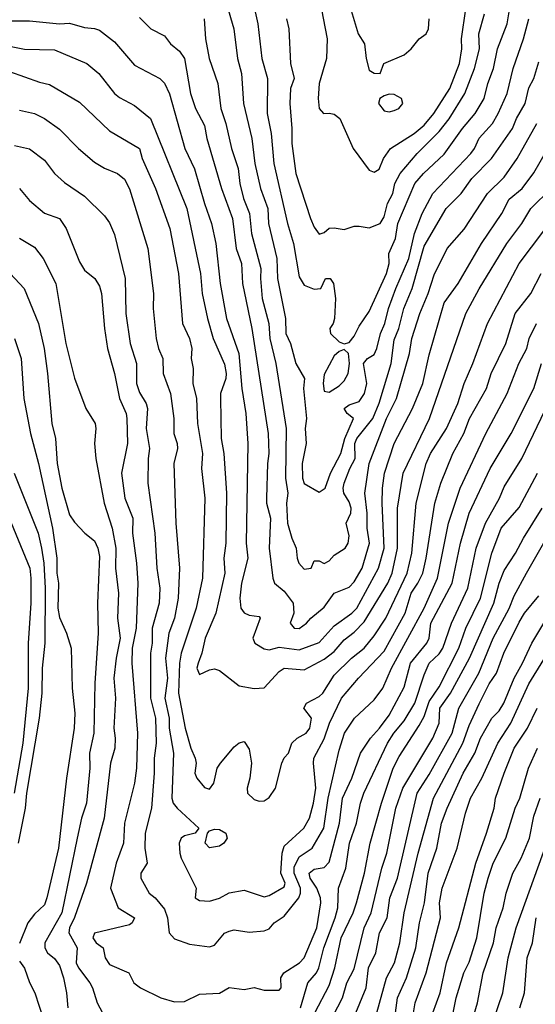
# Model space of a CAD drawing. Header units: metres. Extents: x -46681 to -43747, y -240911 to -237677.
# Tile 387 of 656: x -44111 to -44059, y -240759 to -240660. Entities that reach past the tile are written whole.
import ezdxf

# ---------------------------------------------------------------- set-up
doc = ezdxf.new("R2010")
doc.units = ezdxf.units.M
doc.layers.add('CONTOUR_INDEX', color=1, linetype='Continuous')
doc.layers.add('CONTOUR_INTER', color=3, linetype='Continuous')

msp = doc.modelspace()

# ---------------------------------------------------------------- linework, layer by layer
at = {"layer": 'CONTOUR_INDEX'}
for points, elevation in [([(-44087.591, -240659.02), (-44087.237, -240660.52), (-44086.843, -240664.02), (-44086.259, -240666.02), (-44086.291, -240669.52), (-44085.91, -240671.52), (-44085.65, -240674.52), (-44084.282, -240680.52), (-44083.673, -240682.52), (-44083.095, -240685.839), (-44082.595, -240686.698), (-44081.595, -240687.075), (-44080.944, -240687.02), (-44080.451, -240686.02), (-44079.99, -240686.02), (-44079.661, -240686.52), (-44079.462, -240688.02), (-44079.555, -240690.02), (-44079.692, -240690.52), (-44080.027, -240691.02), (-44079.968, -240691.52), (-44079.095, -240692.344), (-44078.595, -240692.549), (-44078.095, -240692.423), (-44077.595, -240691.804), (-44077.095, -240690.789), (-44076.095, -240689.321), (-44074.354, -240685.52), (-44074.086, -240684.52), (-44074.122, -240683.52), (-44073.447, -240682.02), (-44073.213, -240680.52), (-44071.512, -240676.52), (-44070.647, -240675.52), (-44068.595, -240673.565), (-44066.755, -240671.02), (-44065.493, -240669.52), (-44064.573, -240668.02), (-44064.215, -240666.52), (-44063.642, -240665.02), (-44063.237, -240663.02), (-44062.29, -240660.52), (-44061.939, -240658.52)], 90), ([(-44114.095, -240662.379), (-44110.595, -240663.073), (-44107.595, -240663.123), (-44104.348, -240664.52), (-44103.151, -240665.52), (-44101.585, -240667.52), (-44101.095, -240667.908), (-44099.595, -240668.708), (-44097.971, -240670.02), (-44094.357, -240679.02), (-44092.99, -240685.52), (-44092.829, -240687.52), (-44092.267, -240690.02), (-44091.708, -240692.02), (-44090.595, -240694.601), (-44090.422, -240695.52), (-44090.443, -240696.02), (-44090.966, -240697.52), (-44090.993, -240698.02), (-44090.9, -240702.02), (-44090.65, -240703.52), (-44090.369, -240707.52), (-44090.459, -240712.52), (-44090.635, -240714.02), (-44090.556, -240715.52), (-44091.431, -240719.52), (-44092.525, -240722.02), (-44092.836, -240723.52), (-44093.223, -240724.52), (-44093.345, -240725.02), (-44093.095, -240725.659), (-44092.095, -240725.184), (-44091.595, -240725.085), (-44091.095, -240725.25), (-44089.095, -240726.782), (-44087.595, -240727.064), (-44086.595, -240727), (-44085.095, -240725.36), (-44084.595, -240725.022), (-44082.595, -240725.178), (-44080.595, -240724.107), (-44079.595, -240723.367), (-44078.595, -240722.187), (-44077.595, -240721.407), (-44076.595, -240720.39), (-44074.222, -240716.52), (-44073.797, -240715.52), (-44073.249, -240713.02), (-44073.246, -240709.02), (-44072.692, -240705.52), (-44070.046, -240700.02), (-44066.408, -240689.52), (-44065.095, -240687.045), (-44062.305, -240682.52), (-44060.811, -240680.52), (-44059.909, -240679.02), (-44057.89, -240677.02)], 95), ([(-44111.095, -240681.975), (-44109.595, -240682.883), (-44108.736, -240684.02), (-44107.456, -240686.52), (-44106.458, -240692.52), (-44105.595, -240696.012), (-44104.458, -240699.02), (-44103.543, -240700.52), (-44103.461, -240701.02), (-44103.593, -240702.52), (-44103.462, -240704.02), (-44102.638, -240708.52), (-44101.828, -240711.02), (-44101.458, -240713.02), (-44101.49, -240715.02), (-44101.194, -240717.52), (-44101.275, -240720.02), (-44101.033, -240722.02), (-44101.436, -240724.02), (-44101.663, -240726.02), (-44101.504, -240728.02), (-44101.663, -240731.02), (-44101.526, -240732.02), (-44101.57, -240733.02), (-44101.996, -240734.52), (-44102.611, -240740.02), (-44104.402, -240746.52), (-44105.595, -240749.977), (-44106.086, -240751.02), (-44106.149, -240751.52), (-44105.341, -240753.02), (-44105.431, -240754.52), (-44105.206, -240755.02), (-44104.069, -240756.52), (-44103.8, -240757.02), (-44103.337, -240758.52), (-44102.262, -240760.52)], 100), ([(-44079.095, -240693.328), (-44079.595, -240693.769), (-44080.595, -240695.636), (-44080.717, -240696.52), (-44080.595, -240697.294), (-44080.095, -240697.404), (-44079.095, -240696.754), (-44078.595, -240696.266), (-44078.184, -240695.52), (-44078.073, -240694.52), (-44078.176, -240693.52), (-44078.595, -240693.12), (-44079.095, -240693.328)], 90), ([(-44082.958, -240759.02), (-44082.23, -240756.52), (-44081.385, -240755.52), (-44081.131, -240755.02), (-44080.63, -240753.02), (-44079.498, -240750.02), (-44079.249, -240749.02), (-44079.177, -240747.02), (-44078.447, -240745.02), (-44078.066, -240742.52), (-44077.364, -240740.52), (-44076.964, -240738.52), (-44076.638, -240737.52), (-44074.256, -240732.52), (-44073.622, -240731.52), (-44072.595, -240730.305), (-44071.523, -240728.52), (-44070.595, -240725.681), (-44070.095, -240724.53), (-44069.095, -240723.593), (-44068.718, -240723.02), (-44067.845, -240720.52), (-44066.211, -240717.02), (-44065.396, -240713.02), (-44064.442, -240710.52), (-44063.056, -240708.02), (-44062.595, -240706.866), (-44060.813, -240704.02), (-44058.095, -240698.406)], 100), ([(-44073.472, -240759.52), (-44073.272, -240758.02), (-44072.372, -240756.02), (-44071.433, -240753.02), (-44071.073, -240750.52), (-44070.552, -240748.52), (-44070.202, -240745.52), (-44069.336, -240743.02), (-44068.855, -240740.52), (-44068.301, -240739.02), (-44066.674, -240735.52), (-44065.521, -240733.52), (-44064.962, -240732.02), (-44063.814, -240730.02), (-44063.095, -240729.273), (-44062.627, -240728.52), (-44061.595, -240726.005), (-44060.747, -240724.52), (-44059.823, -240722.52), (-44058.309, -240720.02)], 105), ([(-44064.083, -240761.52), (-44062.716, -240757.52), (-44062.187, -240754.02), (-44061.376, -240751.02), (-44057.782, -240741.02)], 110)]:
    msp.add_lwpolyline(points, dxfattribs=dict(at, elevation=elevation))
at = {"layer": 'CONTOUR_INTER'}
for points, elevation in [([(-44081.073, -240658.02), (-44080.309, -240662.02), (-44080.381, -240664.02), (-44081.096, -240666.52), (-44081.21, -240668.02), (-44081.095, -240669.011), (-44080.653, -240669.52), (-44080.095, -240669.461), (-44079.595, -240669.561), (-44079.023, -240670.02), (-44077.686, -240673.02), (-44076.095, -240675.18), (-44075.595, -240675.369), (-44075.095, -240675.093), (-44074.664, -240674.02), (-44073.975, -240673.02), (-44071.595, -240671.512), (-44070.595, -240670.672), (-44069.61, -240669.52), (-44068.007, -240667.02), (-44067.067, -240664.52), (-44066.803, -240663.02), (-44066.836, -240662.02), (-44066.411, -240659.02)], 88), ([(-44090.382, -240658.52), (-44089.63, -240661.02), (-44089.266, -240664.02), (-44088.879, -240665.52), (-44088.693, -240668.52), (-44087.835, -240672.02), (-44087.526, -240674.52), (-44086.969, -240677.02), (-44086.224, -240679.02), (-44086.187, -240680.52), (-44085.336, -240684.02), (-44085.282, -240686.02), (-44084.458, -240690.02), (-44084.424, -240691.52), (-44083.974, -240692.52), (-44083.445, -240694.52), (-44082.584, -240696.02), (-44082.673, -240697.02), (-44082.366, -240700.02), (-44082.515, -240701.02), (-44082.411, -240702.52), (-44082.808, -240704.52), (-44082.763, -240706.02), (-44082.595, -240706.542), (-44081.095, -240707.402), (-44080.51, -240707.02), (-44079.961, -240705.52), (-44078.932, -240703.52), (-44078.524, -240702.02), (-44077.675, -240700.02), (-44078.297, -240699.52), (-44078.605, -240699.02), (-44078.095, -240698.665), (-44077.095, -240698.347), (-44076.576, -240697.52), (-44076.325, -240696.52), (-44076.656, -240694.52), (-44076.258, -240694.02), (-44075.595, -240693.619), (-44075.331, -240693.02), (-44074.963, -240691.52), (-44074.516, -240690.52), (-44074.148, -240689.02), (-44073.442, -240687.02), (-44072.117, -240684.02), (-44071.552, -240681.52), (-44070.795, -240679.52), (-44069.712, -240677.52), (-44065.915, -240673.52), (-44065.547, -240673.02), (-44065.095, -240671.981), (-44063.761, -240670.52), (-44063.194, -240669.52), (-44062.285, -240667.52), (-44061.687, -240665.02), (-44060.629, -240662.02), (-44060.109, -240660.02)], 91), ([(-44078.105, -240658.52), (-44077.203, -240661.52), (-44076.555, -240662.52), (-44076.408, -240664.02), (-44076.095, -240665.158), (-44075.595, -240665.464), (-44075.001, -240665.52), (-44074.637, -240664.52), (-44072.595, -240663.627), (-44071.875, -240663.02), (-44071.095, -240662.04), (-44070.383, -240661.52), (-44070.168, -240661.02), (-44070.097, -240660.02)], 87), ([(-44099.095, -240659.893), (-44097.961, -240661.02), (-44096.595, -240661.74), (-44095.992, -240662.52), (-44095.095, -240663.285), (-44094.571, -240664.02), (-44093.986, -240667.52), (-44093.479, -240669.02), (-44092.595, -240670.725), (-44092.335, -240672.02), (-44090.891, -240677.02), (-44089.768, -240680.02), (-44089.418, -240683.02), (-44088.871, -240684.52), (-44088.791, -240686.52), (-44087.842, -240691.02), (-44086.198, -240701.52), (-44086.133, -240703.52), (-44086.272, -240704.52), (-44086.385, -240708.02), (-44086.366, -240708.52), (-44085.969, -240710.02), (-44086.12, -240713.02), (-44085.74, -240716.02), (-44085.589, -240716.52), (-44084.595, -240717.308), (-44083.709, -240718.52), (-44083.631, -240719.52), (-44084, -240720.52), (-44083.62, -240721.02), (-44083.095, -240721.047), (-44082.359, -240720.52), (-44081.948, -240720.02), (-44080.595, -240718.909), (-44079.615, -240717.52), (-44078.095, -240716.924), (-44077.595, -240716.387), (-44076.801, -240715.02), (-44076.067, -240712.52), (-44076.293, -240711.02), (-44076.296, -240709.52), (-44076.53, -240707.52), (-44076.095, -240704.538), (-44074.36, -240700.02), (-44073.343, -240698.02), (-44072.047, -240693.52), (-44071.81, -240692.02), (-44071.026, -240689.52), (-44070.187, -240687.52), (-44069.595, -240685.668), (-44068.288, -240683.02), (-44066.595, -240681.074), (-44064.239, -240677.52), (-44062.595, -240675.889), (-44061.278, -240674.02), (-44059.319, -240670.52)], 93), ([(-44092.629, -240660.02), (-44092.497, -240662.02), (-44092.098, -240664.02), (-44091.238, -240666.52), (-44090.961, -240669.02), (-44090.456, -240670.52), (-44089.887, -240673.02), (-44089.224, -240675.02), (-44089.045, -240676.52), (-44088.662, -240678.02), (-44088.078, -240679.52), (-44087.888, -240681.52), (-44086.956, -240685.02), (-44086.99, -240686.02), (-44086.795, -240688.02), (-44086.157, -240690.52), (-44086.051, -240692.02), (-44085.449, -240694.52), (-44084.419, -240701.02), (-44084.464, -240706.02), (-44084.224, -240707.52), (-44084.358, -240708.52), (-44084.28, -240710.52), (-44083.845, -240712.02), (-44083.414, -240713.02), (-44083.318, -240714.02), (-44083.147, -240714.52), (-44082.595, -240715.106), (-44081.897, -240715.02), (-44081.595, -240714.288), (-44081.095, -240714.273), (-44080.595, -240714.543), (-44080.095, -240714.269), (-44079.595, -240713.71), (-44078.487, -240713.02), (-44078.201, -240712.52), (-44078.095, -240711.765), (-44078.405, -240710.52), (-44077.937, -240709.52), (-44077.911, -240709.02), (-44078.095, -240708.385), (-44078.63, -240707.52), (-44078.694, -240707.02), (-44078.596, -240706.52), (-44078.026, -240705.02), (-44077.495, -240704.02), (-44077.532, -240702.52), (-44077.34, -240702.02), (-44075.715, -240700.02), (-44075.095, -240698.485), (-44073.909, -240694.52), (-44073.595, -240692.16), (-44073.12, -240691.02), (-44072.619, -240689.02), (-44071.786, -240687.02), (-44070.595, -240682.777), (-44068.381, -240679.02), (-44066.9, -240677.52), (-44065.821, -240676.02), (-44063.856, -240674.02), (-44061.752, -240671.02), (-44061.343, -240670.02), (-44060.477, -240668.52), (-44060.095, -240666.931), (-44059.621, -240666.02), (-44059.095, -240664.335)], 92), ([(-44084.36, -240660.02), (-44084.144, -240661.02), (-44083.978, -240664.52), (-44083.602, -240666.02), (-44083.982, -240667.02), (-44084.027, -240668.52), (-44083.831, -240671.02), (-44083.851, -240672.52), (-44083.424, -240675.52), (-44081.955, -240680.02), (-44081.595, -240680.879), (-44081.095, -240681.574), (-44080.595, -240681.416), (-44080.095, -240680.983), (-44079.595, -240680.936), (-44078.595, -240681.115), (-44077.595, -240680.782), (-44077.095, -240680.774), (-44076.095, -240680.949), (-44074.979, -240680.52), (-44074.595, -240679.843), (-44074.264, -240678.52), (-44073.716, -240677.52), (-44073.536, -240676.52), (-44072.996, -240675.52), (-44071.302, -240673.52), (-44069.095, -240671.325), (-44068.095, -240670.026), (-44066.529, -240667.52), (-44065.547, -240665.02), (-44065.061, -240663.02), (-44065.103, -240661.52), (-44064.54, -240659.52)], 89), ([(-44112.595, -240660.241), (-44110.095, -240660.221), (-44107.095, -240660.519), (-44106.095, -240660.483), (-44104.595, -240660.918), (-44103.595, -240661.009), (-44103.095, -240661.184), (-44101.595, -240662.326), (-44099.595, -240664.676), (-44097.046, -240666.02), (-44096.595, -240666.484), (-44096.095, -240667.546), (-44094.558, -240673.02), (-44093.595, -240675.051), (-44092.595, -240678.518), (-44091.867, -240680.52), (-44091.447, -240682.52), (-44091.022, -240686.52), (-44090.362, -240690.02), (-44089.145, -240693.52), (-44088.859, -240697.02), (-44088.45, -240699.52), (-44088.259, -240702.52), (-44088.422, -240712.52), (-44088.257, -240714.02), (-44088.893, -240716.52), (-44089.055, -240718.02), (-44088.939, -240719.02), (-44088.595, -240719.477), (-44088.095, -240719.705), (-44087.095, -240719.838), (-44087.018, -240720.02), (-44087.749, -240722.02), (-44087.558, -240722.52), (-44086.595, -240723.08), (-44086.095, -240723.176), (-44085.095, -240722.917), (-44083.095, -240723.176), (-44081.095, -240722.442), (-44079.595, -240720.769), (-44077.83, -240719.52), (-44077.322, -240719.02), (-44075.177, -240715.02), (-44074.593, -240713.02), (-44074.783, -240708.52), (-44074.771, -240707.02), (-44074.576, -240705.52), (-44073.603, -240702.52), (-44071.748, -240699.02), (-44070.708, -240696.52), (-44070.095, -240693.656), (-44068.595, -240688.465), (-44067.18, -240686.52), (-44064.853, -240682.52), (-44062.824, -240679.52), (-44062.095, -240678.095), (-44060.769, -240677.02), (-44059.595, -240675.459), (-44058.214, -240673.02)], 94), ([(-44112.095, -240665.302), (-44109.095, -240666.388), (-44108.095, -240666.595), (-44105.095, -240668.385), (-44102.095, -240671.23), (-44099.095, -240673.017), (-44098.837, -240674.02), (-44097.499, -240677.02), (-44096.042, -240681.02), (-44095.177, -240685.52), (-44094.794, -240690.52), (-44094.099, -240692.02), (-44093.842, -240693.02), (-44093.911, -240694.02), (-44093.701, -240695.02), (-44093.735, -240696.52), (-44093.385, -240698.02), (-44093.266, -240700.52), (-44092.771, -240703.52), (-44092.895, -240705.02), (-44092.553, -240708.02), (-44092.765, -240716.02), (-44093.41, -240719.02), (-44094.917, -240723.52), (-44095.088, -240724.52), (-44095.172, -240727.52), (-44094.51, -240731.02), (-44093.944, -240733.02), (-44093.514, -240734.02), (-44093.425, -240734.52), (-44093.538, -240735.52), (-44093.346, -240736.02), (-44092.595, -240736.955), (-44092.095, -240737.116), (-44091.648, -240736.52), (-44091.308, -240735.02), (-44090.963, -240734.52), (-44089.595, -240732.903), (-44089.095, -240732.497), (-44088.595, -240732.356), (-44088.095, -240733.141), (-44087.874, -240734.52), (-44088.045, -240736.02), (-44088.319, -240737.02), (-44088.292, -240737.52), (-44087.595, -240738.163), (-44087.095, -240738.327), (-44086.595, -240738.31), (-44086.095, -240737.97), (-44085.468, -240737.02), (-44084.853, -240734.52), (-44084.595, -240733.978), (-44084.181, -240733.52), (-44083.823, -240732.52), (-44083.302, -240732.02), (-44082.391, -240731.52), (-44082.041, -240731.02), (-44081.877, -240730.02), (-44082.641, -240729.02), (-44082.372, -240728.52), (-44081.095, -240727.845), (-44080.73, -240727.52), (-44079.595, -240725.709), (-44077.868, -240724.02), (-44076.603, -240723.02), (-44075.595, -240721.77), (-44074.434, -240720.02), (-44072.275, -240715.52), (-44071.828, -240713.52), (-44071.393, -240708.52), (-44070.398, -240704.52), (-44069.946, -240703.52), (-44068.357, -240701.02), (-44067.204, -240698.52), (-44066.597, -240696.52), (-44065.707, -240694.52), (-44064.239, -240690.52), (-44061.09, -240684.52), (-44058.595, -240681.249)], 96), ([(-44074.595, -240667.733), (-44075.034, -240668.02), (-44075.155, -240668.52), (-44074.595, -240669.258), (-44074.095, -240669.357), (-44073.595, -240669.222), (-44073.12, -240669.02), (-44072.733, -240668.52), (-44072.85, -240668.02), (-44073.595, -240667.611), (-44074.095, -240667.564), (-44074.595, -240667.733)], 87), ([(-44111.095, -240669.187), (-44109.595, -240669.504), (-44108.595, -240670.02), (-44107.095, -240671.07), (-44105.205, -240673.02), (-44103.595, -240674.394), (-44102.595, -240674.979), (-44101.283, -240675.52), (-44100.595, -240676.086), (-44100.095, -240677.041), (-44098.258, -240683.02), (-44097.702, -240687.52), (-44097.705, -240689.02), (-44097.432, -240692.02), (-44097.192, -240693.02), (-44096.757, -240694.02), (-44096.71, -240695.52), (-44095.988, -240697.52), (-44095.658, -240700.02), (-44095.642, -240701.52), (-44095.311, -240702.52), (-44095.269, -240703.02), (-44095.662, -240704.52), (-44095.463, -240710.52), (-44095.093, -240715.02), (-44095.206, -240718.02), (-44095.594, -240720.02), (-44096.145, -240721.52), (-44096.478, -240724.02), (-44096.293, -240726.02), (-44096.538, -240728.02), (-44096.114, -240730.02), (-44096.102, -240731.02), (-44095.686, -240733.52), (-44095.847, -240738.02), (-44095.704, -240738.52), (-44095.312, -240739.02), (-44093.164, -240741.02), (-44093.522, -240741.52), (-44094.595, -240741.789), (-44094.92, -240742.02), (-44095.101, -240742.52), (-44095.06, -240743.52), (-44094.906, -240744.02), (-44093.428, -240747.02), (-44093.515, -240748.02), (-44093.095, -240748.264), (-44092.095, -240748.348), (-44091.095, -240748.053), (-44090.095, -240747.488), (-44088.595, -240747.243), (-44086.595, -240747.901), (-44086.095, -240747.768), (-44084.595, -240746.919), (-44084.509, -240746.52), (-44084.932, -240745.52), (-44084.82, -240743.52), (-44084.595, -240742.819), (-44082.647, -240741.02), (-44082.072, -240740.02), (-44081.656, -240738.52), (-44081.444, -240737.02), (-44081.68, -240734.52), (-44081.626, -240734.02), (-44080.595, -240732.091), (-44080.082, -240730.52), (-44078.86, -240728.02), (-44077.17, -240726.02), (-44074.595, -240723.315), (-44072.501, -240719.52), (-44071.875, -240717.52), (-44071.208, -240716.52), (-44070.732, -240715.52), (-44070.381, -240714.02), (-44069.518, -240708.52), (-44068.918, -240706.52), (-44067.734, -240703.52), (-44066.633, -240701.52), (-44066.04, -240700.02), (-44064.353, -240697.02), (-44063.885, -240695.52), (-44062.402, -240692.52), (-44061.472, -240689.52), (-44059.901, -240687.52), (-44058.875, -240685.52)], 97), ([(-44111.595, -240672.702), (-44110.095, -240673.053), (-44108.595, -240674.166), (-44107.606, -240675.52), (-44106.595, -240676.424), (-44104.595, -240677.776), (-44102.595, -240679.758), (-44102.095, -240680.444), (-44101.595, -240681.607), (-44100.537, -240686.02), (-44100.45, -240689.52), (-44100.027, -240692.52), (-44099.401, -240694.52), (-44099.401, -240696.52), (-44099.095, -240697.439), (-44098.42, -240698.52), (-44098.271, -240699.02), (-44098.41, -240701.02), (-44098.08, -240703.02), (-44098.214, -240704.02), (-44098.254, -240706.52), (-44097.55, -240711.52), (-44097.351, -240715.02), (-44097.048, -240717.02), (-44097.119, -240718.52), (-44097.835, -240721.02), (-44097.831, -240722.52), (-44097.981, -240723.52), (-44097.973, -240728.02), (-44097.494, -240730.02), (-44097.432, -240732.52), (-44097.623, -240734.02), (-44097.604, -240735.52), (-44097.903, -240739.02), (-44098.529, -240741.52), (-44098.567, -240743.02), (-44098.329, -240744.52), (-44098.956, -240745.52), (-44098.955, -240746.02), (-44098.111, -240747.52), (-44097.52, -240748.02), (-44096.595, -240749.148), (-44096.274, -240750.02), (-44096.132, -240751.52), (-44095.595, -240752.091), (-44094.095, -240752.656), (-44092.095, -240752.897), (-44091.595, -240752.748), (-44090.595, -240751.556), (-44090.095, -240751.348), (-44089.595, -240751.209), (-44088.095, -240751.434), (-44086.595, -240751.322), (-44086.095, -240751.102), (-44085.621, -240750.52), (-44084.595, -240749.831), (-44083.13, -240748.02), (-44082.96, -240747.52), (-44082.958, -240747.02), (-44083.591, -240745.52), (-44083.595, -240744.932), (-44083.095, -240743.898), (-44081.8, -240743.02), (-44080.618, -240741.02), (-44080.192, -240738.02), (-44079.095, -240733.233), (-44078.555, -240731.52), (-44077.573, -240730.02), (-44075.595, -240728.188), (-44074.719, -240727.02), (-44073.851, -240725.02), (-44070.595, -240719.027), (-44069.244, -240716.02), (-44068.162, -240710.52), (-44066.994, -240707.02), (-44064.431, -240701.52), (-44062.268, -240697.52), (-44061.098, -240694.52), (-44060.323, -240693.02), (-44060.093, -240692.02), (-44059.355, -240690.52)], 98), ([(-44111.116, -240677.02), (-44110.095, -240678.199), (-44108.595, -240679.49), (-44107.112, -240680.02), (-44106.435, -240681.02), (-44105.095, -240684.344), (-44104.595, -240685.175), (-44103.559, -240686.02), (-44103.095, -240686.774), (-44102.879, -240687.52), (-44102.606, -240691.02), (-44102.282, -240693.02), (-44101.575, -240695.52), (-44101.08, -240698.02), (-44100.437, -240699.52), (-44100.354, -240700.02), (-44100.305, -240702.52), (-44100.876, -240705.52), (-44100.562, -240708.02), (-44099.758, -240710.02), (-44099.796, -240711.52), (-44099.38, -240714.52), (-44099.264, -240716.52), (-44099.429, -240721.02), (-44099.817, -240723.02), (-44099.861, -240724.52), (-44099.303, -240731.52), (-44099.381, -240735.02), (-44099.599, -240736.52), (-44100.579, -240740.52), (-44100.68, -240742.52), (-44101.427, -240744.52), (-44101.976, -240747.02), (-44101.24, -240749.02), (-44099.573, -240750.02), (-44099.839, -240750.52), (-44100.095, -240750.699), (-44103.595, -240751.524), (-44103.767, -240752.02), (-44103.428, -240752.52), (-44102.732, -240753.02), (-44102.528, -240754.02), (-44102.095, -240754.677), (-44100.167, -240755.52), (-44099.65, -240756.52), (-44098.975, -240757.02), (-44096.961, -240758.02), (-44095.595, -240758.397), (-44094.595, -240758.367), (-44093.095, -240757.647), (-44091.095, -240757.533), (-44090.095, -240756.967), (-44088.595, -240757.177), (-44087.595, -240756.991), (-44086.595, -240757.253), (-44085.095, -240757.233), (-44084.89, -240757.02), (-44084.931, -240756.02), (-44084.64, -240755.52), (-44083.072, -240754.52), (-44082.595, -240754.024), (-44081.351, -240751.02), (-44080.938, -240748.52), (-44080.969, -240748.02), (-44081.342, -240747.02), (-44081.991, -240746.02), (-44082.113, -240745.52), (-44081.595, -240745.146), (-44080.595, -240744.977), (-44080.095, -240744.436), (-44079.072, -240740.52), (-44078.765, -240738.02), (-44077.841, -240736.02), (-44076.947, -240733.52), (-44075.975, -240732.02), (-44075.057, -240731.02), (-44074.095, -240729.714), (-44072.595, -240726.924), (-44071.947, -240724.52), (-44070.307, -240722.52), (-44070.092, -240722.02), (-44069.907, -240720.52), (-44067.796, -240716.52), (-44066.96, -240712.52), (-44066.077, -240709.52), (-44063.973, -240705.02), (-44061.885, -240701.52), (-44059.627, -240697.02), (-44058.835, -240694.52)], 99), ([(-44112.026, -240685.52), (-44110.632, -240687.02), (-44109.185, -240690.52), (-44108.637, -240693.02), (-44108.286, -240695.52), (-44107.875, -240700.52), (-44107.499, -240702.02), (-44107.345, -240704.52), (-44106.871, -240707.02), (-44106.095, -240709.661), (-44105.595, -240710.407), (-44104.575, -240711.52), (-44103.595, -240712.284), (-44103.264, -240713.02), (-44103.095, -240713.854), (-44103.281, -240718.52), (-44103.224, -240721.52), (-44103.562, -240726.52), (-44103.658, -240731.52), (-44104.096, -240733.52), (-44104.069, -240735.02), (-44104.394, -240738.52), (-44104.882, -240740.02), (-44105.339, -240742.02), (-44106.855, -240749.52), (-44108.563, -240752.52), (-44108.576, -240753.02), (-44108.299, -240753.52), (-44107.595, -240754.068), (-44107.095, -240754.766), (-44106.681, -240756.02), (-44106.384, -240757.52), (-44106.256, -240759.02)], 101), ([(-44111.595, -240692.028), (-44110.945, -240694.02), (-44110.676, -240698.02), (-44109.989, -240701.52), (-44109.194, -240704.52), (-44107.789, -240711.02), (-44107.357, -240714.02), (-44107.351, -240715.52), (-44107.193, -240716.52), (-44107.269, -240719.02), (-44107.095, -240719.942), (-44106.396, -240721.52), (-44105.944, -240723.02), (-44105.842, -240727.02), (-44105.561, -240729.52), (-44105.641, -240731.02), (-44106.385, -240736.02), (-44107.19, -240743.02), (-44108.349, -240748.02), (-44108.595, -240748.689), (-44109.595, -240749.624), (-44110.264, -240750.52), (-44111.095, -240752.578)], 102), ([(-44116.49, -240699.52), (-44110.08, -240715.02), (-44109.951, -240716.02), (-44109.979, -240718.52), (-44110.25, -240722.52), (-44110.251, -240727.02), (-44110.781, -240732.52), (-44111.629, -240737.52)], 104), ([(-44111.647, -240705.52), (-44109.226, -240711.52), (-44108.887, -240713.02), (-44108.657, -240714.52), (-44108.534, -240717.02), (-44108.561, -240722.52), (-44108.838, -240725.02), (-44108.88, -240727.52), (-44109.147, -240730.02), (-44110.4, -240737.52), (-44110.526, -240739.02), (-44111.219, -240742.52)], 103), ([(-44081.546, -240759.52), (-44080.095, -240756.772), (-44079.53, -240755.02), (-44078.883, -240752.02), (-44077.69, -240749.52), (-44077.358, -240748.52), (-44076.574, -240745.52), (-44075.982, -240742.52), (-44074.875, -240738.52), (-44073.683, -240735.02), (-44073.095, -240733.847), (-44071.095, -240730.767), (-44070.595, -240729.841), (-44070.095, -240728.348), (-44069.095, -240726.9), (-44067.107, -240723.02), (-44066.433, -240721.02), (-44064.942, -240718.02), (-44063.819, -240713.52), (-44062.869, -240711.02), (-44061.095, -240708.949), (-44059.249, -240705.52)], 101), ([(-44081.106, -240762.52), (-44078.777, -240758.02), (-44078.338, -240756.52), (-44077.595, -240755.107), (-44076.605, -240751.02), (-44075.907, -240749.52), (-44074.833, -240745.02), (-44074.33, -240743.52), (-44073.414, -240739.02), (-44072.74, -240737.02), (-44069.717, -240732.02), (-44069.08, -240730.52), (-44069.016, -240729.02), (-44067.952, -240727.52), (-44066.042, -240724.02), (-44063.609, -240718.52), (-44063.079, -240716.52), (-44062.595, -240715.23), (-44061.43, -240713.52), (-44060.661, -240712.02), (-44058.764, -240709.02)], 102), ([(-44077.416, -240759.52), (-44076.407, -240757.02), (-44076.155, -240755.02), (-44075.44, -240753.52), (-44075.076, -240751.52), (-44074.308, -240750.02), (-44074.033, -240748.02), (-44073.263, -240746.02), (-44071.281, -240737.52), (-44070.095, -240735.654), (-44067.782, -240731.52), (-44067.122, -240729.02), (-44065.128, -240725.52), (-44063.695, -240722.02), (-44062.095, -240719.051), (-44061.595, -240717.768), (-44060.342, -240715.52), (-44058.595, -240712.475)], 103), ([(-44075.33, -240759.52), (-44074.372, -240756.02), (-44073.576, -240754.52), (-44073.01, -240752.52), (-44072.601, -240749.52), (-44071.19, -240743.52), (-44069.667, -240738.02), (-44066.703, -240732.52), (-44066.095, -240730.768), (-44065.095, -240728.58), (-44064.095, -240726.576), (-44063.359, -240725.52), (-44062.602, -240723.52), (-44061.095, -240720.431), (-44060.556, -240719.52), (-44059.095, -240717.796)], 104), ([(-44071.832, -240760.52), (-44071.479, -240758.52), (-44070.384, -240755.52), (-44068.957, -240750.02), (-44069.063, -240748.52), (-44068.774, -240747.02), (-44067.299, -240743.02), (-44066.455, -240739.52), (-44065.942, -240738.02), (-44064.825, -240736.02), (-44063.202, -240732.52), (-44061.902, -240730.52), (-44060.095, -240726.588), (-44058.595, -240724.152)], 106), ([(-44069.723, -240759.52), (-44068.994, -240757.52), (-44068.356, -240754.52), (-44067.107, -240751.02), (-44065.425, -240744.52), (-44064.362, -240741.52), (-44063.595, -240739.02), (-44063.44, -240738.02), (-44062.584, -240735.52), (-44061.564, -240733.02), (-44060.251, -240731.02), (-44059.288, -240729.02)], 107), ([(-44067.696, -240759.52), (-44067.375, -240758.02), (-44066.615, -240755.52), (-44066.095, -240754.429), (-44065.308, -240752.02), (-44064.578, -240747.52), (-44064.183, -240746.02), (-44063.69, -240744.52), (-44062.402, -240742.02), (-44061.482, -240739.02), (-44061.019, -240738.02), (-44060.147, -240735.02), (-44059.238, -240733.02)], 108), ([(-44066.095, -240761.354), (-44065.259, -240758.52), (-44064.685, -240755.52), (-44063.66, -240752.52), (-44063.378, -240751.02), (-44062.697, -240749.02), (-44062.392, -240747.52), (-44061.712, -240745.52), (-44060.878, -240744.02), (-44060.053, -240742.02), (-44059.595, -240739.815), (-44058.97, -240738.02)], 109), ([(-44092.294, -240741.52), (-44092.095, -240741.301), (-44091.595, -240741.123), (-44091.095, -240741.164), (-44090.439, -240741.52), (-44090.327, -240742.02), (-44090.633, -240742.52), (-44091.095, -240742.839), (-44092.095, -240742.994), (-44092.505, -240742.52), (-44092.294, -240741.52)], 97), ([(-44061.001, -240759.02), (-44060.548, -240757.52), (-44060.265, -240754.02), (-44059.755, -240752.52), (-44059.37, -240750.02)], 111), ([(-44111.095, -240754.347), (-44110.595, -240755.045), (-44110.095, -240756.477), (-44109.575, -240757.52), (-44108.276, -240761.52)], 102)]:
    msp.add_lwpolyline(points, dxfattribs=dict(at, elevation=elevation))

doc.saveas('drawing.dxf')
